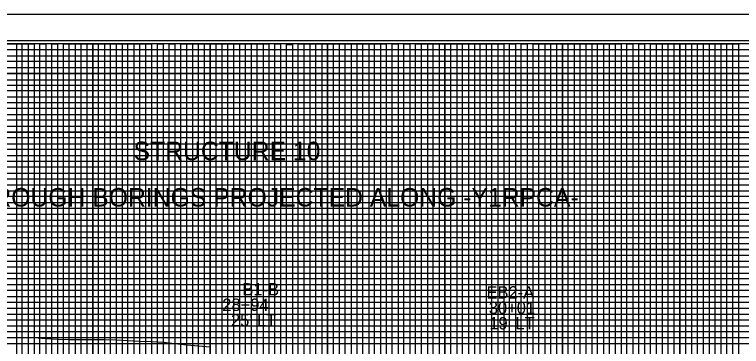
# Model space of a CAD drawing. Extents: x 2345490 to 2445302, y 465165 to 573888.
# Drawn here: x 2429182 to 2429801, y 544973 to 545256 of the extents above; entities that cross this region are included whole.
import ezdxf

# ---------------------------------------------------------------- set-up
doc = ezdxf.new("R2010")
doc.units = 0
for name, color, linetype in [('Old_Level_1', 7, 'Continuous'), ('Prop Road Sect_ Boring - Header Labels from Geopak', 7, 'Continuous'), ('Prop Strc Sect_ Grid - Tx + ticks', 7, 'Continuous'), ('Sheet Cutting Line CELL', 7, 'Continuous'), ('Sheet DOT Grid CELL', 7, 'Continuous'), ('Sheet Layout Profile Border', 7, 'Continuous'), ('Sheet Plot Border Inside CELL', 7, 'Continuous'), ('Sheet Plot Border Outside CELL', 7, 'Continuous'), ('Sheet Profile CELL', 7, 'Continuous'), ('Sheet Profile Grid Major CELL', 7, 'Continuous'), ('Sheet Profile Grid Middle CELL', 7, 'Continuous'), ('Sheet Profile Grid Minor CELL', 7, 'Continuous')]:
    doc.layers.add(name, color=color, linetype=linetype)

msp = doc.modelspace()

# ---------------------------------------------------------------- linework, layer by layer
at = {"layer": 'Old_Level_1'}
msp.add_lwpolyline([(2429181.1661, 544980.75365), (2429190.72068, 544980.71732), (2429198.24337, 544980.535), (2429208.24337, 544979.8265), (2429218.24337, 544979.35425), (2429228.24337, 544979.08175), (2429238.24337, 544979.019), (2429248.24337, 544978.95775), (2429258.24337, 544978.89775), (2429268.24337, 544978.68875), (2429278.24337, 544978.16675), (2429288.24337, 544977.6455), (2429298.24337, 544977.12475), (2429308.24337, 544976.6045), (2429318.24337, 544975.4775), (2429328.24337, 544974.329), (2429338.24337, 544973.5185), (2429348.24337, 544972.71075)], dxfattribs=at)
at = {"layer": 'Sheet Cutting Line CELL'}
msp.add_line((2430165.24316, 545255.52975), (2428481.24316, 545255.52975), dxfattribs=at)
at = {"layer": 'Sheet DOT Grid CELL'}
for p, q in [((2429198.24316, 545230.52975), (2429198.24316, 544205.52975)), ((2429248.24316, 545230.52975), (2429248.24316, 544205.52975)), ((2429298.24316, 545230.52975), (2429298.24316, 544205.52975)), ((2429348.24316, 545230.52975), (2429348.24316, 544205.52975)), ((2429398.24316, 545230.52975), (2429398.24316, 544205.52975)), ((2429448.24316, 545230.52975), (2429448.24316, 544205.52975)), ((2429498.24316, 545230.52975), (2429498.24316, 544205.52975)), ((2429548.24316, 545230.52975), (2429548.24316, 544205.52975)), ((2429598.24316, 545230.52975), (2429598.24316, 544205.52975)), ((2429648.24316, 545230.52975), (2429648.24316, 544205.52975)), ((2429698.24316, 545230.52975), (2429698.24316, 544205.52975)), ((2429748.24316, 545230.52975), (2429748.24316, 544205.52975)), ((2429798.24316, 545230.52975), (2429798.24316, 544205.52975)), ((2428648.24316, 545205.52975), (2429948.19316, 545205.52975)), ((2428648.24316, 545155.52975), (2429948.19316, 545155.52975)), ((2428648.24316, 545105.52975), (2429948.19316, 545105.52975)), ((2428648.24316, 545055.52975), (2430148.24316, 545055.52975)), ((2428648.24316, 545005.52975), (2430148.24316, 545005.52975))]:
    msp.add_line(p, q, dxfattribs=at)
at = {"layer": 'Sheet Layout Profile Border'}
msp.add_lwpolyline([(2428698.24316, 545230.52975), (2428698.24316, 544205.52975), (2430098.24316, 544205.52975), (2430098.24316, 545092.97975), (2429948.19316, 545092.97975), (2429948.19316, 545230.52975)], close=True, dxfattribs=at)
at = {"layer": 'Sheet Plot Border Inside CELL'}
msp.add_lwpolyline([(2430160.74316, 545233.07975), (2428494.24316, 545233.07975), (2428494.24316, 544177.97975), (2430160.74316, 544177.97975)], close=True, dxfattribs=at)
at = {"layer": 'Sheet Plot Border Outside CELL'}
msp.add_lwpolyline([(2430165.24316, 545255.52975), (2428481.24316, 545255.52975), (2428481.24316, 544155.52975), (2430165.24316, 544155.52975)], close=True, dxfattribs=at)
at = {"layer": 'Sheet Profile CELL'}
msp.add_lwpolyline([(2430148.24316, 545230.52975), (2428648.24316, 545230.52975), (2428648.24316, 544180.52975), (2430148.24316, 544180.52975)], close=True, dxfattribs=at)
at = {"layer": 'Sheet Profile Grid Major CELL'}
for points in [[(2429148.24316, 545230.52975), (2429198.24316, 545230.52975), (2429198.24316, 544205.52975)], [(2429248.24316, 544205.52975), (2429248.24316, 545230.52975), (2429298.24316, 545230.52975), (2429298.24316, 544205.52975)], [(2429348.24316, 544205.52975), (2429348.24316, 545230.52975), (2429398.24316, 545230.52975), (2429398.24316, 544205.52975)], [(2429448.24316, 544205.52975), (2429448.24316, 545230.52975), (2429498.24316, 545230.52975), (2429498.24316, 544205.52975)], [(2429548.24316, 544205.52975), (2429548.24316, 545230.52975), (2429598.24316, 545230.52975), (2429598.24316, 544205.52975)], [(2429648.24316, 544205.52975), (2429648.24316, 545230.52975), (2429698.24316, 545230.52975), (2429698.24316, 544205.52975)], [(2429748.24316, 544205.52975), (2429748.24316, 545230.52975), (2429798.24316, 545230.52975), (2429798.24316, 544205.52975)], [(2429948.19316, 545155.52975), (2428648.34316, 545155.52975), (2428648.34316, 545205.47975), (2429948.19316, 545205.47975)], [(2430148.24316, 545055.52975), (2428648.24316, 545055.52975), (2428648.24316, 545105.52975), (2429948.19316, 545105.52975)], [(2430148.24316, 544955.52975), (2428648.24316, 544955.52975), (2428648.24316, 545005.52975), (2430148.24316, 545005.52975)]]:
    msp.add_lwpolyline(points, dxfattribs=at)
at = {"layer": 'Sheet Profile Grid Middle CELL'}
for points in [[(2429223.24316, 544205.52975), (2429223.24316, 545230.52975), (2429273.24316, 545230.52975), (2429273.24316, 544205.52975)], [(2429323.24316, 544205.52975), (2429323.24316, 545230.52975), (2429373.24316, 545230.52975), (2429373.24316, 544205.52975)], [(2429423.24316, 544205.52975), (2429423.24316, 545230.52975), (2429473.24316, 545230.52975), (2429473.24316, 544205.52975)], [(2429523.24316, 544205.52975), (2429523.24316, 545230.52975), (2429573.24316, 545230.52975), (2429573.24316, 544205.52975)], [(2429623.24316, 544205.52975), (2429623.24316, 545230.52975), (2429673.24316, 545230.52975), (2429673.24316, 544205.52975)], [(2429723.24316, 544205.52975), (2429723.24316, 545230.52975), (2429773.24316, 545230.52975), (2429773.24316, 544205.52975)], [(2428648.24316, 545180.52975), (2429948.19316, 545180.52975)], [(2429948.19316, 545130.52975), (2428648.24316, 545130.52975), (2428648.24316, 545080.47975), (2430148.24316, 545080.47975)], [(2430148.24316, 545030.52975), (2428648.24316, 545030.52975), (2428648.24316, 544980.52975), (2430148.24316, 544980.52975)]]:
    msp.add_lwpolyline(points, dxfattribs=at)
at = {"layer": 'Sheet Profile Grid Minor CELL'}
for p, q in [((2430098.24316, 545050.52975), (2428698.24316, 545050.52975)), ((2428698.24316, 545045.52975), (2430098.24316, 545045.52975)), ((2430098.24316, 545025.52975), (2428698.24316, 545025.52975))]:
    msp.add_line(p, q, dxfattribs=at)
for points in [[(2429183.24316, 545230.52975), (2429183.24316, 544205.52975), (2429188.24316, 544205.52975), (2429188.24316, 545230.52975), (2429193.24316, 545230.52975), (2429193.24316, 544205.52975), (2429203.24316, 544205.52975), (2429203.24316, 545230.52975), (2429208.24316, 545230.52975), (2429208.24316, 544205.52975), (2429213.24316, 544205.52975), (2429213.24316, 545230.52975), (2429218.24316, 545230.52975), (2429218.24316, 544205.52975)], [(2429228.24316, 544205.52975), (2429228.24316, 545230.52975), (2429233.24316, 545230.52975), (2429233.24316, 544205.52975)], [(2429238.24316, 544205.52975), (2429238.24316, 545230.52975), (2429243.24316, 545230.52975), (2429243.24316, 544205.52975)], [(2429253.24316, 544205.52975), (2429253.24316, 545230.52975), (2429258.24316, 545230.52975), (2429258.24316, 544205.52975)], [(2429263.24316, 544205.52975), (2429263.24316, 545230.52975), (2429268.24316, 545230.52975), (2429268.24316, 544205.52975)], [(2429278.24316, 544205.52975), (2429278.24316, 545230.52975), (2429283.24316, 545230.52975), (2429283.24316, 544205.52975)], [(2429288.24316, 544205.52975), (2429288.24316, 545230.52975), (2429293.24316, 545230.52975), (2429293.24316, 544205.52975)], [(2429303.24316, 544205.52975), (2429303.24316, 545230.52975), (2429308.24316, 545230.52975), (2429308.24316, 544205.52975)], [(2429313.24316, 544205.52975), (2429313.24316, 545230.52975), (2429318.24316, 545230.52975), (2429318.24316, 544205.52975)], [(2429328.24316, 544205.52975), (2429328.24316, 545230.52975), (2429333.24316, 545230.52975), (2429333.24316, 544205.52975)], [(2429338.24316, 544205.52975), (2429338.24316, 545230.52975), (2429343.24316, 545230.52975), (2429343.24316, 544205.52975)], [(2429353.24316, 544205.52975), (2429353.24316, 545230.52975), (2429358.24316, 545230.52975), (2429358.24316, 544205.52975)], [(2429363.24316, 544205.52975), (2429363.24316, 545230.52975), (2429368.24316, 545230.52975), (2429368.24316, 544205.52975)], [(2429378.24316, 544205.52975), (2429378.24316, 545230.52975), (2429383.24316, 545230.52975), (2429383.24316, 544205.52975)], [(2429388.24316, 544205.52975), (2429388.24316, 545230.52975), (2429393.24316, 545230.52975), (2429393.24316, 544205.52975)], [(2429403.24316, 544205.52975), (2429403.24316, 545230.52975), (2429408.24316, 545230.52975), (2429408.24316, 544205.52975)], [(2429413.24316, 544205.52975), (2429413.24316, 545229.92975), (2429418.24316, 545229.92975), (2429418.24316, 544205.52975)], [(2429428.24316, 544205.52975), (2429428.24316, 545230.52975), (2429433.24316, 545230.52975), (2429433.24316, 544205.52975)], [(2429438.24316, 544205.52975), (2429438.24316, 545230.52975), (2429443.24316, 545230.52975), (2429443.24316, 544205.52975)], [(2429453.24316, 544205.52975), (2429453.24316, 545230.52975), (2429458.24316, 545230.52975), (2429458.24316, 544205.52975)], [(2429463.24316, 544205.52975), (2429463.24316, 545230.52975), (2429468.24316, 545230.52975), (2429468.24316, 544205.52975)], [(2429478.24316, 544205.52975), (2429478.24316, 545230.52975), (2429483.24316, 545230.52975), (2429483.24316, 544205.52975)], [(2429488.24316, 544205.52975), (2429488.24316, 545230.52975), (2429493.24316, 545230.52975), (2429493.24316, 544205.52975)], [(2429503.24316, 544205.52975), (2429503.24316, 545230.52975), (2429508.24316, 545230.52975), (2429508.24316, 544205.52975)], [(2429513.24316, 544205.52975), (2429513.24316, 545230.52975), (2429518.24316, 545230.52975), (2429518.24316, 544205.52975)], [(2429528.24316, 544205.52975), (2429528.24316, 545230.52975), (2429533.24316, 545230.52975), (2429533.24316, 544205.52975)], [(2429538.24316, 544205.52975), (2429538.24316, 545230.52975), (2429543.24316, 545230.52975), (2429543.24316, 544205.52975)], [(2429553.24316, 544205.52975), (2429553.24316, 545230.52975), (2429558.24316, 545230.52975), (2429558.24316, 544205.52975)], [(2429563.24316, 544205.52975), (2429563.24316, 545230.52975), (2429568.24316, 545230.52975), (2429568.24316, 544205.52975)], [(2429578.24316, 544205.52975), (2429578.24316, 545230.52975), (2429583.24316, 545230.52975), (2429583.24316, 544205.52975)], [(2429588.24316, 544205.52975), (2429588.24316, 545230.52975), (2429593.24316, 545230.52975), (2429593.24316, 544205.52975)], [(2429603.24316, 544205.52975), (2429603.24316, 545230.52975), (2429608.24316, 545230.52975), (2429608.24316, 544205.52975)], [(2429613.24316, 544205.52975), (2429613.24316, 545230.52975), (2429618.24316, 545230.52975), (2429618.24316, 544205.52975)], [(2429628.24316, 544205.52975), (2429628.24316, 545230.52975), (2429633.24316, 545230.52975), (2429633.24316, 544205.52975)], [(2429638.24316, 544205.52975), (2429638.24316, 545230.52975), (2429643.24316, 545230.52975), (2429643.24316, 544205.52975)], [(2429653.24316, 544205.52975), (2429653.24316, 545230.52975), (2429658.24316, 545230.52975), (2429658.24316, 544205.52975)], [(2429663.24316, 544205.52975), (2429663.24316, 545230.52975), (2429668.24316, 545230.52975), (2429668.24316, 544205.52975)], [(2429678.24316, 544205.52975), (2429678.24316, 545230.52975), (2429683.24316, 545230.52975), (2429683.24316, 544205.52975)], [(2429688.24316, 544205.52975), (2429688.24316, 545230.52975), (2429693.24316, 545230.52975), (2429693.24316, 544205.52975)], [(2429703.24316, 544205.52975), (2429703.24316, 545230.52975), (2429708.24316, 545230.52975), (2429708.24316, 544205.52975)], [(2429713.24316, 544205.52975), (2429713.24316, 545230.52975), (2429718.24316, 545230.52975), (2429718.24316, 544205.52975)], [(2429728.24316, 544205.52975), (2429728.24316, 545230.52975), (2429733.24316, 545230.52975), (2429733.24316, 544205.52975)], [(2429738.24316, 544205.52975), (2429738.24316, 545230.52975), (2429743.24316, 545230.52975), (2429743.24316, 544205.52975)], [(2429753.24316, 544205.52975), (2429753.24316, 545230.52975), (2429758.24316, 545230.52975), (2429758.24316, 544205.52975)], [(2429763.24316, 544205.52975), (2429763.24316, 545230.52975), (2429768.24316, 545230.52975), (2429768.24316, 544205.52975)], [(2429778.24316, 544205.52975), (2429778.24316, 545230.52975), (2429783.24316, 545230.52975), (2429783.24316, 544205.52975)], [(2429788.24316, 544205.52975), (2429788.24316, 545230.52975), (2429793.24316, 545230.52975), (2429793.24316, 544205.52975)], [(2429948.19316, 545225.52975), (2428698.24316, 545225.52975), (2428698.24316, 545220.52975), (2429948.19316, 545220.52975)], [(2429948.19316, 545215.52975), (2428698.24316, 545215.52975), (2428698.24316, 545210.52975), (2429948.19316, 545210.52975)], [(2429948.19316, 545199.77975), (2428699.24316, 545199.77975), (2428699.24316, 545195.52975), (2429948.19316, 545195.52975)], [(2429948.19316, 545190.52975), (2428698.24316, 545190.52975), (2428698.24316, 545185.52975), (2429948.19316, 545185.52975)], [(2429948.19316, 545175.52975), (2428698.24316, 545175.52975), (2428698.24316, 545170.52975), (2429948.19316, 545170.52975)], [(2429948.19316, 545165.52975), (2428698.24316, 545165.52975), (2428698.24316, 545160.52975), (2429948.19316, 545160.52975)], [(2429948.19316, 545150.52975), (2428698.24316, 545150.52975), (2428698.24316, 545145.52975), (2429948.19316, 545145.52975)], [(2429948.19316, 545140.52975), (2428698.24316, 545140.52975), (2428698.24316, 545135.52975), (2429948.19316, 545135.52975)], [(2429948.19316, 545125.52975), (2428698.24316, 545125.52975), (2428698.24316, 545120.52975), (2429948.19316, 545120.52975)], [(2429948.19316, 545115.52975), (2428698.24316, 545115.52975), (2428698.24316, 545110.52975), (2429948.19316, 545110.52975)], [(2429948.19316, 545100.52975), (2428698.24316, 545100.52975), (2428698.24316, 545095.52975), (2429948.19316, 545095.52975)], [(2430098.24316, 545090.52975), (2428698.24316, 545090.52975), (2428698.24316, 545090.52975), (2428698.24316, 545070.52975), (2430098.24316, 545070.52975)], [(2428698.24316, 545085.52975), (2430098.24316, 545085.52975)], [(2430098.24316, 545075.52975), (2428698.24316, 545075.52975)], [(2430098.24316, 545065.52975), (2428698.24316, 545065.52975), (2428698.24316, 545060.52975), (2430098.24316, 545060.52975)], [(2430098.24316, 545040.52975), (2428698.24316, 545040.52975), (2428698.24316, 545035.52975), (2430098.24316, 545035.52975)], [(2430098.24316, 545020.52975), (2428698.24316, 545020.52975), (2428698.24316, 545015.52975), (2430098.24316, 545015.52975)], [(2430098.24316, 545010.52975), (2428698.24316, 545010.52975)], [(2428698.24316, 545000.52975), (2430098.24316, 545000.52975)], [(2430098.24316, 544995.52975), (2428698.24316, 544995.52975), (2428698.24316, 544990.52975), (2430098.24316, 544990.52975)], [(2430098.24316, 544985.52975), (2428698.24316, 544985.52975), (2428698.24316, 544975.52975), (2430098.24316, 544975.52975)]]:
    msp.add_lwpolyline(points, dxfattribs=at)

# ---------------------------------------------------------------- texts
at = {"layer": 'Prop Road Sect_ Boring - Header Labels from Geopak'}
for s, p in [('B1-B', (2429375.72503, 545016.42855)), ('EB2-A', (2429583.58786, 545013.83472)), ('  28+94 ', (2429350.75653, 545003.28288)), ('30+01', (2429585.57211, 545000.68905)), (" 25' LT", (2429362.04196, 544990.13721)), ("19' LT", (2429585.9855, 544987.54338))]:
    msp.add_text(s, height=10.5, dxfattribs=at).set_placement(p)
at = {"layer": 'Prop Strc Sect_ Grid - Tx + ticks'}
for s, p in [('STRUCTURE 10 ', (2429282.98769, 545131.55956)), ('PROFILE THROUGH BORINGS PROJECTED ALONG -Y1RPCA-', (2429039.54478, 545092.12255))]:
    msp.add_text(s, height=15.75, dxfattribs=at).set_placement(p)

doc.saveas('drawing.dxf')
